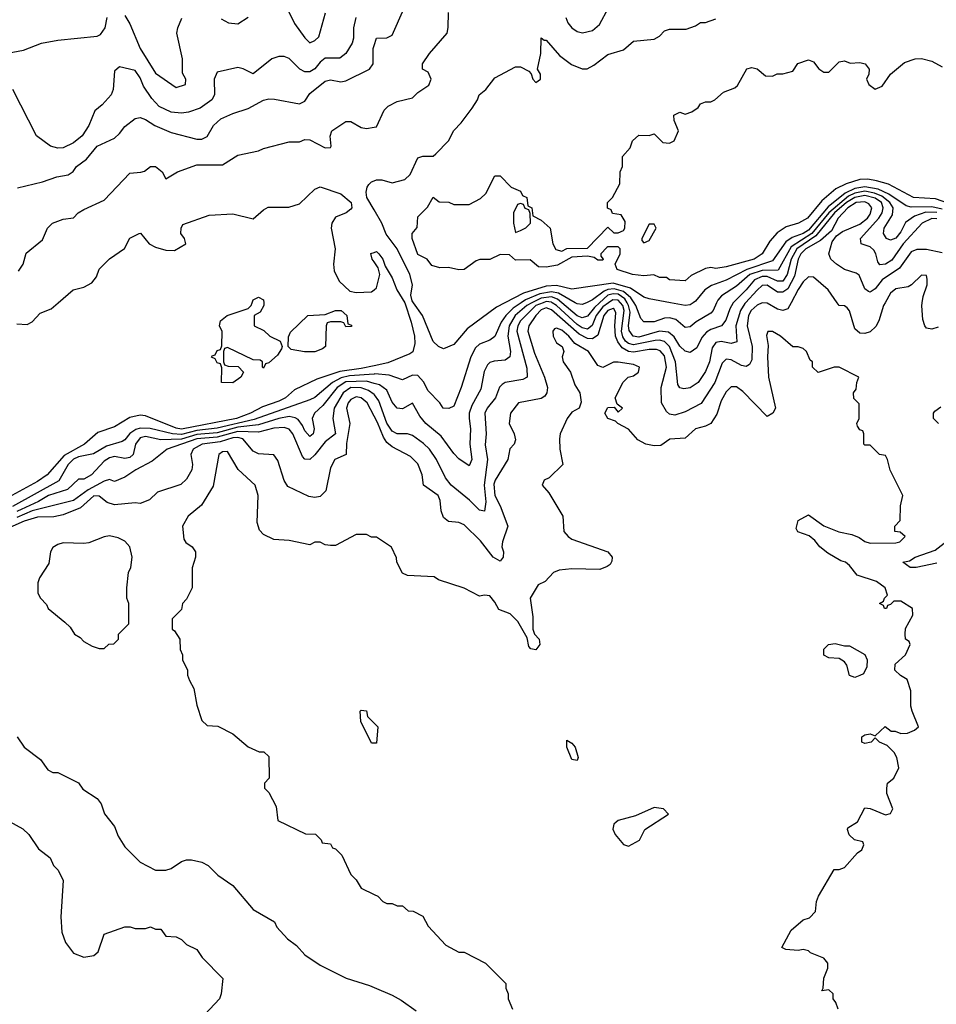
# Model space of a CAD drawing. Header units: inches. Extents: x 2348341 to 2479810, y 460419 to 613669.
# Tile 525 of 656: x 2418621 to 2422188, y 567269 to 571102. Entities that reach past the tile are written whole.
import ezdxf

# ---------------------------------------------------------------- set-up
doc = ezdxf.new("R2010")
doc.units = ezdxf.units.IN
doc.header["$MEASUREMENT"] = 0
for name, color, linetype in [('C4516', 7, 'Continuous'), ('C4517', 7, 'Continuous'), ('C4526', 7, 'Continuous'), ('C4527', 7, 'Continuous')]:
    doc.layers.add(name, color=color, linetype=linetype)

msp = doc.modelspace()

# ---------------------------------------------------------------- linework, layer by layer
at = {"layer": 'C4516', "color": 2}
for points, elevation in [([(2418610, 569918), (2418650, 569916), (2418670, 569926), (2418700.2, 569959.8), (2418743.1, 569976.9), (2418770.2, 570000)], 58), ([(2419570.7, 570000), (2419571.3, 569990), (2419556.9, 569963.1), (2419534, 569950), (2419534, 569910), (2419571.6, 569891.6), (2419594, 569870), (2419634, 569850), (2419642, 569830), (2419639.6, 569820.4), (2419623.6, 569796.4), (2419590, 569766), (2419578, 569762), (2419570, 569746), (2419566, 569750), (2419566, 569770), (2419556.4, 569776.4), (2419530, 569778), (2419430, 569826), (2419418, 569822), (2419414, 569810), (2419414, 569770), (2419418, 569758), (2419432.7, 569752.7), (2419471.6, 569751.6), (2419492, 569730), (2419482, 569710), (2419450, 569688.7), (2419406, 569690), (2419407.3, 569747.3), (2419402, 569762), (2419390, 569766), (2419382, 569782), (2419368, 569788), (2419370, 569794), (2419382, 569798), (2419390, 569814), (2419402, 569818), (2419407.3, 569832.7), (2419408.4, 569888.4), (2419398, 569910), (2419402, 569930), (2419428, 569950), (2419510, 569978), (2419522, 569990), (2419525.2, 570000)], 54), ([(2420000, 569754.8), (2419950, 569743.7), (2419867.1, 569732.9), (2419777.7, 569702.3), (2419690, 569660.7), (2419654.9, 569630), (2419630, 569617.3), (2419565.6, 569594.4), (2419519.5, 569570), (2419464.9, 569550), (2419250, 569508.7), (2419230, 569511.7), (2419110, 569559.7), (2419090, 569562.6), (2419050, 569553), (2418990, 569517.6), (2418925.1, 569494.9), (2418873.4, 569450), (2418794.1, 569405.9), (2418728.4, 569330), (2418690, 569303.9), (2418590, 569249.7)], 58), ([(2420000, 569722.7), (2419904.5, 569715.5), (2419871.8, 569708.2), (2419838, 569690), (2419770, 569631.1), (2419750, 569621.7), (2419533.9, 569546.1), (2419390, 569511.5), (2419310, 569503.4), (2419250, 569486.8), (2419215.1, 569490), (2419129.1, 569510.9), (2419090, 569511.9), (2419072.6, 569507.4), (2419050, 569491.3), (2419030, 569466), (2419020, 569460), (2418958.2, 569441.8), (2418907.6, 569412.4), (2418850, 569400.7), (2418830, 569390.7), (2418810.2, 569370), (2418773.1, 569306.9), (2418592.9, 569207.1)], 62), ([(2420000, 569686.2), (2419970, 569694.5), (2419890, 569692.5), (2419855.9, 569670), (2419800.2, 569599.8), (2419768, 569570), (2419759.1, 569550), (2419767.3, 569510), (2419762.8, 569490), (2419750, 569479.3), (2419730, 569501.2), (2419722, 569522), (2419705.1, 569545.1), (2419692.8, 569552.8), (2419670, 569557.1), (2419629.8, 569549.8), (2419550, 569525.4), (2419470, 569515.6), (2419390, 569494.2), (2419310, 569486.9), (2419250, 569468.9), (2419170, 569466), (2419110, 569479.4), (2419090, 569474.6), (2419071.4, 569450), (2419063, 569410), (2419050, 569398.4), (2419030, 569394), (2418990, 569402), (2418970, 569396.9), (2418950, 569382.9), (2418900.7, 569330), (2418870, 569313.2), (2418850, 569314), (2418807.1, 569272.9), (2418732.7, 569250), (2418693.7, 569226.3), (2418610, 569187.5)], 66), ([(2420000, 569643.1), (2419978.1, 569658.1), (2419950, 569669), (2419910, 569670.5), (2419880.2, 569650), (2419844.7, 569590), (2419838.9, 569550), (2419850, 569489.3), (2419810, 569458.7), (2419770, 569407.6), (2419750, 569389.6), (2419730, 569391.6), (2419721.4, 569401.4), (2419683.5, 569490), (2419670, 569507.6), (2419650, 569514.5), (2419610, 569512.3), (2419550, 569497), (2419470, 569499), (2419390, 569477.1), (2419310, 569469.9), (2419194.9, 569430), (2419136.9, 569383.1), (2419073, 569350), (2419030, 569321.3), (2418990, 569304), (2418970, 569311.8), (2418950, 569305.1), (2418887.8, 569272.2), (2418830, 569230.8), (2418670, 569189.9), (2418610, 569164)], 70), ([(2420000, 569558.8), (2419973, 569610), (2419950, 569629.6), (2419930, 569633.5), (2419910, 569623.6), (2419898.7, 569610), (2419892.2, 569590), (2419906, 569530), (2419892.2, 569452.2), (2419891.3, 569410), (2419846.8, 569390), (2419830, 569358), (2419812.2, 569267.8), (2419790, 569246.6), (2419770, 569242), (2419746.2, 569246.2), (2419664.5, 569284.5), (2419650, 569308), (2419626, 569386), (2419610, 569408.7), (2419550, 569412.7), (2419530, 569422.7), (2419489.5, 569470), (2419470, 569475.8), (2419450, 569474.3), (2419400.7, 569459.3), (2419330.8, 569450), (2419295.5, 569430), (2419287.3, 569410), (2419293, 569370), (2419290.6, 569350), (2419270, 569314), (2419247.5, 569292.5), (2419156.8, 569263.2), (2419126.4, 569233.6), (2419090, 569219), (2419070, 569220.9), (2418990, 569213), (2418962, 569222), (2418930, 569247.8), (2418910, 569248.2), (2418857.6, 569202.4), (2418790, 569174.5), (2418753.7, 569166.3), (2418690, 569165), (2418638.4, 569150), (2418550, 569110.9)], 74), ([(2420000, 569088), (2419990, 569088), (2419970, 569098), (2419930, 569098), (2419850, 569055.3), (2419830, 569055.3), (2419810, 569058), (2419790, 569068), (2419770, 569068), (2419750, 569058), (2419670, 569075.3), (2419610, 569078), (2419570, 569098), (2419554.6, 569114.6), (2419544.7, 569144.7), (2419549.2, 569250), (2419537.2, 569290), (2419471.3, 569351.3), (2419430, 569421.2), (2419410, 569419.3), (2419396, 569410), (2419373.8, 569286.2), (2419328.3, 569211.7), (2419276, 569170), (2419254.8, 569130), (2419259.8, 569079.8), (2419267.1, 569067.1), (2419292, 569050), (2419304.7, 569030), (2419304.7, 569010), (2419291.6, 568968.4), (2419292, 568890), (2419270, 568846), (2419254, 568830), (2419250, 568806), (2419214, 568770), (2419214, 568730), (2419223.6, 568723.6), (2419244.7, 568690), (2419246, 568650), (2419254, 568630), (2419254, 568610), (2419274, 568570), (2419274, 568550), (2419282, 568530), (2419298.8, 568498.8), (2419310, 568434), (2419330, 568374), (2419350, 568354), (2419391.6, 568351.6), (2419450, 568322), (2419510, 568272), (2419552.7, 568252.7), (2419571.6, 568251.6), (2419590, 568234), (2419592, 568150), (2419574, 568130), (2419574, 568110), (2419590, 568094), (2419619.6, 568039.6), (2419625.4, 567985.4), (2419732.7, 567932.7), (2419771.6, 567931.6), (2419794, 567910), (2419798, 567898), (2419830, 567894), (2419838, 567878), (2419850, 567874), (2419874, 567850), (2419910, 567774), (2419930, 567754), (2419950, 567722), (2420000, 567697)], 78), ([(2420000, 568286), (2419990, 568286), (2419948, 568370), (2419946, 568410), (2419950, 568414), (2419971.1, 568411.1), (2419974, 568390), (2420000, 568364)], 78), ([(2418611.3, 568310), (2418638, 568270), (2418702, 568222), (2418730, 568182), (2418750, 568172), (2418770, 568172), (2418850, 568131.3), (2418867.1, 568107.1), (2418922, 568070), (2418938, 568050), (2418951.1, 568011.1), (2418990, 567962), (2419004, 567924), (2419030, 567882), (2419090, 567822), (2419150, 567791.3), (2419190, 567791.3), (2419210, 567798), (2419250, 567824.7), (2419270, 567832), (2419290, 567832), (2419330, 567822), (2419354, 567810), (2419391.6, 567771.6), (2419450, 567731.3), (2419530, 567638), (2419612, 567590), (2419622, 567570), (2419663.5, 567523.5), (2419698, 567498), (2419730, 567462), (2419790, 567422), (2419890.9, 567370.9), (2419982, 567342), (2420000, 567334.4)], 74), ([(2418490, 568030.8), (2418632.8, 567952.8), (2418656, 567930), (2418694.8, 567874.8), (2418739.8, 567839.8), (2418752, 567810), (2418770.9, 567790.9), (2418790.7, 567750.7), (2418780.7, 567610), (2418784.9, 567550), (2418798.8, 567510), (2418830, 567468), (2418870, 567452.7), (2418910, 567458.8), (2418926.6, 567473.4), (2418950, 567542), (2419030, 567571), (2419051, 567571), (2419070, 567564.7), (2419110, 567564.7), (2419130, 567571.3), (2419150, 567562), (2419170, 567562), (2419190, 567534), (2419230, 567532), (2419250, 567522), (2419270, 567502), (2419310, 567482), (2419331.6, 567451.6), (2419412, 567370), (2419404.7, 567310), (2419398, 567290), (2419341, 567230)], 70)]:
    msp.add_lwpolyline(points, dxfattribs=dict(at, elevation=elevation))
for points, elevation in [([(2419890, 569906), (2419882, 569922), (2419870, 569926), (2419830, 569926), (2419818, 569922), (2419814, 569910), (2419811.3, 569830), (2419799.8, 569820.2), (2419770, 569809.2), (2419729.2, 569809.2), (2419678, 569818), (2419666, 569830), (2419667.3, 569867.3), (2419674.6, 569885.4), (2419742, 569950), (2419810, 569954.8), (2419850, 569970.6), (2419872, 569970), (2419894, 569950), (2419898, 569918), (2419912.7, 569912.7), (2419912.7, 569907.3)], 54), ([(2418970, 569092.7), (2418950, 569089.2), (2418890, 569066), (2418870, 569062.7), (2418790, 569065.2), (2418770, 569059), (2418750, 569048), (2418741, 569030), (2418734.4, 568985.6), (2418698, 568930), (2418691.3, 568910), (2418692, 568870), (2418702, 568850), (2418725.4, 568825.4), (2418732, 568810), (2418796.9, 568756.9), (2418816.9, 568736.9), (2418834, 568710), (2418856.9, 568696.9), (2418870, 568682), (2418903.6, 568663.6), (2418930, 568654), (2418950, 568654), (2418968.4, 568671.6), (2418987.3, 568672.7), (2419006, 568690), (2419006, 568710), (2419046, 568750), (2419046, 568830), (2419038, 568850), (2419038, 568890), (2419044, 568950), (2419054, 568970), (2419059, 569010), (2419049, 569050), (2419030, 569072.7), (2419004.5, 569084.5)], 78)]:
    msp.add_lwpolyline(points, close=True, dxfattribs=dict(at, elevation=elevation))
at = {"layer": 'C4517', "color": 2}
for points, elevation in [([(2419030, 571118), (2419050, 571086), (2419090, 570990.5), (2419150, 570894), (2419230, 570838), (2419266, 570850), (2419268, 570870), (2419254, 570894), (2419254.5, 570950), (2419232.7, 571050), (2419236, 571070), (2419252.5, 571107.5)], 74), ([(2419663.1, 571143.1), (2419690, 571087.3), (2419730, 571030.8), (2419750, 571011.3), (2419770, 571021), (2419784.7, 571035.3), (2419811.5, 571128.5)], 74), ([(2418510, 570959.5), (2418636, 570984), (2418706, 571010), (2418770, 571022.8), (2418922.5, 571037.5), (2418935.3, 571044.7), (2418953.2, 571070), (2418962, 571110)], 74), ([(2419929, 571110), (2419919.3, 571070), (2419919.6, 571030), (2419915.1, 571010), (2419890, 570970.6), (2419867.3, 570952.7), (2419810, 570952.2), (2419790, 570937.1), (2419770, 570910.4), (2419750, 570898.7), (2419730, 570899.5), (2419710.7, 570910), (2419670, 570950.8), (2419650, 570958.8), (2419630, 570958.8), (2419602, 570950), (2419530, 570891.3), (2419490, 570911.3), (2419470, 570916), (2419390, 570898), (2419377.2, 570870), (2419379.3, 570810), (2419369.3, 570790), (2419322.8, 570757.2), (2419278.2, 570741.8), (2419250, 570738.3), (2419210, 570742.6), (2419164, 570764), (2419135.1, 570795.1), (2419103, 570843), (2419090, 570876), (2419070, 570904), (2419010, 570918.8), (2418990, 570902), (2418984.5, 570830), (2418977.2, 570810), (2418942, 570770), (2418912.9, 570747.1), (2418889.6, 570690), (2418864.2, 570650), (2418830, 570622.6), (2418790, 570603.7), (2418770, 570601.3), (2418741, 570610), (2418686.8, 570650), (2418594, 570830)], 70), ([(2419405.5, 571105.5), (2419434, 571090), (2419470, 571086), (2419510, 571112)], 74), ([(2418612.9, 570447.1), (2418710, 570471), (2418766, 570490), (2418810, 570498), (2418829.1, 570510.9), (2418842, 570530), (2418881.2, 570558.8), (2418922, 570610), (2418990, 570641), (2419010, 570658.8), (2419030, 570686), (2419070, 570718), (2419090, 570720.7), (2419110, 570713), (2419146.8, 570690), (2419210, 570663), (2419310, 570636.3), (2419330, 570637.3), (2419350, 570646.8), (2419374.5, 570690), (2419404.2, 570715.8), (2419450, 570737.3), (2419510, 570756.3), (2419570, 570788.2), (2419590, 570794), (2419612.5, 570792.5), (2419710, 570774.8), (2419730, 570784.7), (2419750, 570814.8), (2419810, 570863), (2419830, 570868), (2419870, 570860.3), (2419890, 570863.7), (2419982.7, 570910), (2419996, 570930), (2419996, 570990), (2420000, 571002)], 66), ([(2418616.6, 570123.4), (2418635.1, 570150), (2418646.2, 570193.8), (2418710, 570244.7), (2418729, 570290), (2418749, 570310), (2418790, 570326), (2418830, 570331.3), (2418848.7, 570350), (2418870, 570362.8), (2418950, 570399.1), (2419050, 570504.9), (2419092, 570508), (2419107, 570513), (2419130, 570530.6), (2419150, 570530.6), (2419176, 570510), (2419190, 570482), (2419235.3, 570510), (2419310, 570537.3), (2419410, 570537.3), (2419470, 570574.8), (2419550, 570591), (2419570, 570601), (2419670, 570626), (2419710, 570626.8), (2419730, 570636), (2419750, 570634.8), (2419810, 570602.8), (2419830, 570604.7), (2419833.2, 570610), (2419829.1, 570649.1), (2419835.3, 570670), (2419890, 570706), (2419910, 570706), (2419950, 570682.8), (2419970, 570678.8), (2420000, 570683.2)], 62), ([(2420000, 570361.7), (2419972.3, 570410), (2419969.5, 570430), (2419973.2, 570450), (2419980.1, 570459.9), (2419990, 570471.3), (2420000, 570474.7)], 58), ([(2418770.2, 570000), (2418828.7, 570050), (2418870, 570060.7), (2418902, 570078), (2418919.3, 570100.7), (2418930, 570131.3), (2418970, 570171), (2419029.1, 570210.9), (2419050, 570251.3), (2419086, 570270), (2419090.9, 570270.9), (2419124.7, 570230), (2419150, 570216), (2419190, 570204.7), (2419223.6, 570203.6), (2419268, 570230), (2419262, 570250), (2419248, 570270), (2419248.7, 570290), (2419255.3, 570304.7), (2419358.6, 570341.4), (2419450, 570346.8), (2419530, 570327.3), (2419570, 570362), (2419588.4, 570371.6), (2419668.4, 570371.6), (2419710, 570384.7), (2419770, 570442), (2419790, 570451.3), (2419870, 570424), (2419910.6, 570390), (2419913.4, 570370), (2419910, 570364), (2419891.3, 570350), (2419850, 570333.2), (2419835.5, 570310), (2419832.4, 570290), (2419848.8, 570210), (2419841.6, 570150), (2419844.2, 570124.2), (2419863.8, 570083.8), (2419905.3, 570045.3), (2419930, 570040.5), (2419990, 570042.4), (2420000, 570050.6)], 58), ([(2420000, 570158.9), (2419992.3, 570170), (2419987.7, 570192.3), (2420000, 570196.1)], 58), ([(2419525.2, 570000), (2419528.9, 570011.1), (2419550, 570022), (2419570, 570012), (2419570.7, 570000)], 54)]:
    msp.add_lwpolyline(points, dxfattribs=dict(at, elevation=elevation))
at = {"layer": 'C4526', "color": 2}
for points, elevation in [([(2420658.1, 570000), (2420630, 569989.1), (2420569.3, 569930), (2420558.8, 569910), (2420555.2, 569890), (2420594.2, 569745.8), (2420595.5, 569710), (2420578.7, 569701.3), (2420510.4, 569689.6), (2420498, 569682), (2420488.5, 569671.5), (2420472, 569630), (2420440.4, 569590), (2420430.4, 569570), (2420435.8, 569490), (2420432.8, 569447.2), (2420441.3, 569390), (2420428.8, 569290), (2420434.4, 569225.6), (2420430, 569189), (2420410, 569193.2), (2420371.3, 569231.3), (2420299.5, 569290), (2420278.3, 569318.3), (2420242.9, 569390), (2420215.6, 569430), (2420192.9, 569452.9), (2420150, 569483.6), (2420130, 569489.6), (2420090, 569489.7), (2420070, 569500.5), (2420050, 569532), (2420018.3, 569618.3), (2420001.9, 569641.9), (2420000, 569643.1)], 70), ([(2420119.1, 570000), (2420119.4, 569999.4), (2420144.8, 569924.8), (2420157, 569870), (2420158.3, 569841.7), (2420150.3, 569809.7), (2420139, 569801), (2420053.3, 569766.7), (2420000, 569754.8)], 58), ([(2420614, 570000), (2420594, 569990), (2420549.6, 569950.4), (2420525.2, 569910), (2420520.2, 569870), (2420530.2, 569810), (2420527.7, 569790), (2420510, 569776.2), (2420467.2, 569772.8), (2420450, 569767), (2420441.5, 569758.5), (2420427.8, 569732.2), (2420415.8, 569664.2), (2420379.9, 569600.1), (2420370.3, 569570), (2420370.3, 569550), (2420375.2, 569510), (2420373.1, 569450), (2420380.5, 569390), (2420370, 569365.2), (2420330, 569393.2), (2420310, 569413.2), (2420260.4, 569480.4), (2420202, 569530), (2420178.6, 569558.6), (2420150, 569608.7), (2420110, 569586.6), (2420090, 569589.3), (2420070, 569613.2), (2420050, 569659.5), (2420020.5, 569680.5), (2420000, 569686.2)], 66), ([(2421622.3, 570000), (2421610, 569977), (2421590, 569969.6), (2421570, 569975.1), (2421530, 569998.4), (2421510, 569999.6), (2421490, 569991.1), (2421466.9, 569970), (2421456.9, 569950), (2421451.3, 569910), (2421471.5, 569830), (2421470, 569778), (2421460.3, 569759.7), (2421447.9, 569752.1), (2421430, 569756.3), (2421390, 569778), (2421370, 569780.7), (2421354.6, 569765.4), (2421326.5, 569690), (2421272.5, 569607.5), (2421210, 569575.6), (2421170, 569562), (2421150, 569566.6), (2421137.4, 569577.4), (2421118.7, 569610), (2421116.9, 569670), (2421138.2, 569750), (2421130, 569793.3), (2421113.3, 569813.3), (2421098.3, 569818.3), (2421070, 569818.2), (2421010, 569808.1), (2420989.9, 569809.9), (2420964.8, 569824.8), (2420948.1, 569848.1), (2420939.5, 569870), (2420936.3, 569910), (2420940.5, 569960.5), (2420934.6, 569974.6), (2420930, 569977.3), (2420910, 569969.7), (2420894.3, 569950), (2420870, 569874), (2420850, 569859.3), (2420830, 569860.7), (2420798.4, 569878.4), (2420690, 569973.2), (2420670, 569979.8), (2420650, 569973), (2420629.2, 569950), (2420602.7, 569910), (2420598.3, 569890), (2420623.7, 569803.7), (2420663.1, 569710), (2420674.4, 569670), (2420672.7, 569650), (2420663.8, 569636.2), (2420650, 569627), (2420562, 569610), (2420531, 569570), (2420526, 569530), (2420544.7, 569490), (2420550, 569466), (2420544.7, 569450), (2420528.2, 569431.8), (2420520.5, 569390), (2420471.5, 569310), (2420466.4, 569293.6), (2420469.5, 569249.5), (2420490.4, 569210), (2420520.7, 569130), (2420499.1, 569070), (2420497.3, 569050), (2420504, 569030), (2420502.8, 569010), (2420490, 568994), (2420464, 569010), (2420413.7, 569073.7), (2420350, 569136), (2420330, 569145.2), (2420290, 569149.3), (2420270, 569164), (2420261.6, 569190), (2420257.6, 569230), (2420249.7, 569249.7), (2420192.7, 569290), (2420187, 569330), (2420170, 569372.7), (2420142, 569402), (2420070, 569438.9), (2420050, 569456.3), (2420036.5, 569476.5), (2420013.4, 569533.4), (2420000, 569558.8)], 74), ([(2420572.4, 570000), (2420541.4, 569978.6), (2420513.2, 569950), (2420495.1, 569924.9), (2420470, 569869.3), (2420450, 569855.1), (2420410, 569839.5), (2420394.9, 569825.1), (2420376.4, 569790), (2420339.3, 569670), (2420310, 569598), (2420291.1, 569588.9), (2420268.7, 569590), (2420255.3, 569610), (2420210, 569657), (2420192.9, 569692.9), (2420170, 569716.9), (2420150, 569718.7), (2420110, 569699.5), (2420058.2, 569718.2), (2420002.9, 569722.9), (2420000, 569722.7)], 62), ([(2420509.3, 570000), (2420476.9, 569983.1), (2420362, 569898), (2420310, 569838), (2420270, 569820.9), (2420250, 569829.3), (2420229.8, 569849.8), (2420188.3, 569950), (2420153.6, 570000)], 58), ([(2420911.9, 570000), (2420890, 569984.5), (2420863.5, 569950), (2420848.6, 569911.4), (2420830, 569896.8), (2420810, 569902.3), (2420790, 569915.4), (2420710, 569989.1), (2420693.1, 570000)], 70), ([(2420877.6, 570000), (2420857.8, 569982.2), (2420830, 569948.4), (2420810, 569941.4), (2420790, 569949.8), (2420730.2, 570000)], 66), ([(2420825.9, 570000), (2420810, 569992.8), (2420790, 569995.8), (2420782.7, 570000)], 62), ([(2421445.3, 570000), (2421442.8, 569997.2), (2421425.2, 569970), (2421408, 569910), (2421411.7, 569848.3), (2421390, 569841.6), (2421350, 569849.7), (2421330, 569845.1), (2421315.2, 569824.8), (2421304.6, 569770), (2421290, 569732.3), (2421260.5, 569690), (2421230, 569669.6), (2421205.1, 569665.1), (2421190, 569669.3), (2421182.5, 569682.5), (2421172.9, 569770), (2421149.9, 569829.9), (2421130, 569848.7), (2421110, 569854.8), (2421093.3, 569853.3), (2421010, 569836.8), (2420990, 569841), (2420978.8, 569850), (2420967.6, 569867.6), (2420962.6, 569890), (2420972.7, 569970), (2420967.6, 569990), (2420959, 570000)], 70), ([(2421397.4, 570000), (2421384, 569976), (2421368.2, 569931.8), (2421352.4, 569910), (2421310, 569896.4), (2421293.9, 569886.1), (2421275.6, 569864.4), (2421255.2, 569824.8), (2421230, 569807), (2421210, 569811.6), (2421190, 569831.8), (2421167.7, 569867.7), (2421146, 569886), (2421110, 569889), (2421030, 569866.8), (2421008, 569870), (2420991.9, 569891.9), (2420989.9, 569910), (2420996.5, 569963.5), (2420989.9, 569990), (2420984.3, 570000)], 66), ([(2421332.7, 570000), (2421319.3, 569970), (2421310, 569959.5), (2421253.6, 569926.4), (2421230, 569906.6), (2421210, 569903.7), (2421174.4, 569934.4), (2421150, 569941.7), (2421130, 569939.7), (2421090, 569926), (2421050, 569925.6), (2421038.5, 569938.5), (2421018.4, 569990), (2421012, 570000)], 62), ([(2421241.1, 570000), (2421230, 569991.8), (2421210, 569989.6), (2421152.9, 570000)], 58), ([(2421988.2, 570000), (2421982.4, 569990), (2421964.4, 569930), (2421952, 569908), (2421930, 569887), (2421910, 569880.7), (2421890, 569882), (2421870, 569899), (2421849.3, 569969.3), (2421840.2, 569980.2), (2421830, 569988.7), (2421809.3, 569989.3), (2421801.8, 570000)], 74), ([(2422194.6, 569905.4), (2422170, 569897), (2422150, 569901.2), (2422142.7, 569910), (2422134.9, 569934.9), (2422131.4, 569988.6), (2422132.8, 570000)], 74), ([(2421806, 567250), (2421796.4, 567276.4), (2421786, 567290), (2421786, 567310), (2421770, 567326), (2421742, 567322), (2421748, 567332), (2421749.5, 567370.5), (2421766, 567410), (2421766, 567430), (2421749.5, 567449.5), (2421698, 567470), (2421690, 567478), (2421670, 567482), (2421650, 567479), (2421602, 567482), (2421586, 567490), (2421622.7, 567557.3), (2421670, 567598), (2421693.6, 567606.4), (2421718, 567630), (2421722, 567670), (2421729, 567690), (2421790, 567794), (2421810, 567794), (2421830, 567802), (2421881.2, 567858.8), (2421898, 567870), (2421906, 567890), (2421902, 567902), (2421868.9, 567908.9), (2421849.1, 567929.1), (2421842, 567950), (2421844, 567956), (2421880.4, 567979.6), (2421910, 568034), (2421930, 568032), (2421990, 568006.8), (2422010, 568012), (2422019, 568030), (2421995.3, 568090), (2421995.3, 568110), (2421998, 568130), (2422022, 568150), (2422042, 568190), (2422034, 568230), (2422024, 568250), (2421996.5, 568276.5), (2421966, 568290), (2421950, 568306), (2421934, 568290), (2421910, 568284), (2421898, 568290), (2421898, 568310), (2421910, 568318), (2421930, 568322), (2421950, 568314), (2421988.9, 568351.1), (2422012, 568332), (2422028, 568332), (2422050, 568322.8), (2422075.5, 568324.5), (2422103.1, 568336.9), (2422118, 568350), (2422093.2, 568410), (2422088.7, 568430), (2422088, 568490), (2422074, 568534), (2422048.7, 568548.7), (2422026, 568570), (2422027.3, 568592.7), (2422068, 568630), (2422086, 568670), (2422082, 568682), (2422068, 568690), (2422066, 568710), (2422068.4, 568731.6), (2422096.4, 568783.6), (2422095.3, 568810), (2422050, 568838), (2422022, 568838), (2422010, 568826), (2421998, 568822), (2421994, 568810), (2421986, 568810), (2421982, 568822), (2421966, 568830), (2421982, 568838), (2421986, 568850), (2421998, 568862), (2421988.7, 568890), (2421955.2, 568915.2), (2421879.5, 568939.5), (2421850, 568977.2), (2421834, 568990), (2421815.9, 568995.9), (2421765.4, 569025.4), (2421734, 569050), (2421714.5, 569074.5), (2421692.7, 569092.7), (2421648.4, 569108.4), (2421642, 569122), (2421650, 569152), (2421690, 569174), (2421750, 569131.3), (2421808.1, 569108.1), (2421858.4, 569098.4), (2421886.9, 569086.9), (2421910, 569070.8), (2421930, 569064.9), (2422030, 569066), (2422046, 569070), (2422066, 569090), (2422047.3, 569107.3), (2422026, 569110), (2422026, 569130), (2422047.3, 569152.7), (2422048, 569210), (2422058, 569250), (2422008.4, 569348.4), (2421998, 569390), (2421990, 569406), (2421966, 569410), (2421930, 569446), (2421910, 569446), (2421906, 569450), (2421906, 569490), (2421902, 569502), (2421890, 569506), (2421880.4, 569520.4), (2421878, 569530), (2421888, 569550), (2421887.3, 569607.3), (2421867.3, 569627.3), (2421866, 569650), (2421876.4, 569663.6), (2421878, 569690), (2421886, 569710), (2421810, 569749), (2421790, 569749), (2421728.4, 569728.4), (2421706, 569750), (2421706, 569770), (2421696.4, 569776.4), (2421682, 569810), (2421670, 569822), (2421650, 569828.7), (2421630, 569829), (2421582, 569870), (2421550, 569888.7), (2421532, 569888), (2421527.3, 569872.7), (2421534, 569834), (2421530.8, 569790), (2421534.8, 569710), (2421562, 569590), (2421552, 569570), (2421530, 569558), (2421435.3, 569655.3), (2421410, 569672.7), (2421390, 569672.7), (2421370, 569653.2), (2421350, 569619), (2421333.8, 569566.2), (2421310.4, 569529.6), (2421290, 569519.3), (2421250, 569509), (2421210, 569473.2), (2421150.6, 569469.4), (2421115.5, 569444.5), (2421090, 569442.7), (2421058, 569450), (2421026.8, 569466.8), (2420990, 569508.7), (2420948, 569530), (2420939, 569539), (2420909.1, 569549.1), (2420898, 569570), (2420910, 569592), (2420934, 569594), (2420950, 569574), (2420966, 569590), (2420946, 569606), (2420938, 569630), (2420969.1, 569690.9), (2420988, 569710), (2421010, 569716), (2421028.7, 569730), (2421033.2, 569750), (2421010, 569759.5), (2420950, 569769), (2420931.3, 569768.7), (2420890, 569748.7), (2420870, 569755.3), (2420834, 569810), (2420781, 569841), (2420757.6, 569870), (2420730, 569893), (2420710, 569901.2), (2420701.4, 569898.6), (2420696, 569890), (2420697.3, 569870), (2420710, 569844.7), (2420732, 569830), (2420738, 569810), (2420731.3, 569790), (2420736, 569770), (2420764, 569730), (2420781.1, 569681.1), (2420801, 569650), (2420806.4, 569613.6), (2420798, 569590), (2420770, 569574), (2420751, 569550), (2420724.7, 569490), (2420721, 569470), (2420722.8, 569430), (2420734, 569370), (2420681, 569319), (2420662, 569310), (2420654, 569290), (2420679.8, 569259.8), (2420734.8, 569170), (2420738.8, 569110), (2420754.8, 569090), (2420770, 569080.5), (2420910, 569030.8), (2420926, 569010), (2420925.4, 568994.6), (2420918.8, 568981.2), (2420907.1, 568972.9), (2420878, 568962), (2420770, 568964.2), (2420720.4, 568959.6), (2420698, 568950), (2420665.4, 568914.6), (2420638, 568902), (2420607.3, 568850), (2420617.5, 568777.5), (2420617.3, 568730), (2420624.7, 568710), (2420642, 568690), (2420644.9, 568670), (2420630, 568649.5), (2420610, 568653.2), (2420602.7, 568662.7), (2420596, 568696), (2420559.1, 568759.1), (2420530, 568789), (2420485.6, 568805.6), (2420470, 568835.3), (2420450, 568859), (2420430, 568862), (2420410, 568858), (2420350, 568888.7), (2420250, 568922), (2420233.2, 568933.2), (2420130, 568938), (2420110, 568948), (2420088, 568990), (2420087.3, 569007.3), (2420068.4, 569048.4), (2420010, 569088), (2420000, 569088)], 78), ([(2422196, 569530), (2422177.2, 569550), (2422177.2, 569570), (2422182.5, 569577.5), (2422205.6, 569594.4)], 74), ([(2422190, 568986.6), (2422109.7, 568969.7), (2422086, 568970), (2422058, 568990), (2422083.9, 568996.1), (2422105.2, 569010), (2422182.8, 569037.2), (2422230, 569074)], 74), ([(2420000, 568364), (2420014, 568350), (2420010, 568286), (2420000, 568286)], 78), ([(2420000, 567697), (2420014, 567690), (2420034, 567670), (2420050, 567662), (2420070, 567662), (2420090, 567652), (2420110, 567652), (2420132.7, 567632.7), (2420151.6, 567631.6), (2420190, 567612), (2420210, 567574), (2420279.6, 567499.6), (2420330, 567472), (2420350, 567472), (2420434, 567430), (2420512, 567350), (2420512.7, 567332.7), (2420522, 567310), (2420522, 567290), (2420538, 567250)], 78), ([(2420000, 567334.4), (2420070, 567304.7), (2420105.4, 567285.4), (2420163.5, 567243.5)], 74)]:
    msp.add_lwpolyline(points, dxfattribs=dict(at, elevation=elevation))
for points, elevation in [([(2421830, 568664.7), (2421850, 568664.7), (2421910, 568631), (2421918.8, 568610), (2421916.9, 568583.1), (2421904.7, 568555.3), (2421890, 568548.7), (2421870, 568542), (2421850, 568549), (2421839, 568590), (2421830, 568602), (2421810, 568615.3), (2421770, 568618), (2421750, 568628), (2421750, 568652), (2421768, 568670), (2421794.4, 568674.4)], 78), ([(2420790, 568218), (2420770, 568222), (2420749.7, 568269.7), (2420750, 568298), (2420770, 568286), (2420782.8, 568270), (2420794, 568230)], 78), ([(2421090, 568036), (2421016.7, 568003.3), (2420950, 567984.2), (2420941.8, 567978.2), (2420932.7, 567970), (2420929.1, 567950.9), (2420937.6, 567930), (2420970, 567890.8), (2420990, 567884.7), (2421032.1, 567907.9), (2421054, 567950), (2421146, 568010), (2421126, 568030)], 82)]:
    msp.add_lwpolyline(points, close=True, dxfattribs=dict(at, elevation=elevation))
at = {"layer": 'C4527', "color": 2}
for points, elevation in [([(2420000, 571002), (2420009.5, 571030.5), (2420050, 571031.3), (2420070, 571042), (2420115.5, 571144.5), (2420162.7, 571210), (2420172.3, 571230), (2420175.1, 571250), (2420159.3, 571370), (2420159.3, 571490), (2420151.9, 571531.9), (2420154.3, 571570), (2420152.3, 571592.3), (2420136.1, 571636.1), (2420068, 571730), (2420039.6, 571870), (2420017, 571930), (2420000, 571952.7)], 66), ([(2420000, 570683.2), (2420010, 570684.7), (2420039, 570750), (2420054.8, 570765.2), (2420090, 570784), (2420150, 570798), (2420170, 570818), (2420212.5, 570847.5), (2420222, 570870), (2420210, 570898), (2420188, 570910), (2420188, 570930), (2420215.3, 570970), (2420284, 571050), (2420288.9, 571071.1), (2420289, 571130)], 62), ([(2420746, 571110), (2420753.4, 571090), (2420770, 571070.7), (2420790, 571056.3), (2420810.6, 571050.6), (2420850, 571060.5), (2420876.6, 571083.4), (2420911.7, 571148.3)], 62), ([(2420000, 570474.7), (2420010, 570478), (2420030, 570478), (2420070, 570466.8), (2420120.2, 570479.8), (2420140.2, 570499.8), (2420170, 570564.7), (2420190, 570571), (2420230, 570571.3), (2420240.2, 570579.8), (2420289.5, 570630.5), (2420309.7, 570670.3), (2420338.9, 570701.1), (2420382, 570758), (2420402, 570790), (2420409, 570810), (2420435.3, 570830), (2420470, 570876), (2420550, 570918.8), (2420570, 570918.8), (2420602, 570902), (2420611.6, 570891.6), (2420618, 570870), (2420630, 570858), (2420648, 570870), (2420648, 570890), (2420635.3, 570910), (2420649.2, 570970), (2420650, 571032), (2420662, 571022), (2420670, 571022), (2420722, 570962), (2420767.7, 570927.7), (2420810, 570911), (2420828.9, 570911.1), (2420855.5, 570924.5), (2420910, 570966.8), (2420970, 570984.7), (2421010, 571018), (2421090, 571026), (2421110, 571038), (2421130, 571058), (2421150, 571064.7), (2421214.6, 571065.4), (2421250, 571078), (2421270, 571091), (2421290, 571091.3), (2421330, 571104.7)], 58), ([(2422258.8, 570378.8), (2422184.1, 570404.1), (2422099, 570410), (2422001.5, 570461.5), (2421954.9, 570474.9), (2421921.3, 570481.3), (2421890, 570480.5), (2421836.7, 570463.3), (2421796.2, 570443.8), (2421742.8, 570397.2), (2421686.8, 570330), (2421651.3, 570310), (2421603.8, 570296.2), (2421567.8, 570272.2), (2421540.2, 570239.8), (2421510.4, 570190), (2421479.1, 570170), (2421370, 570139.5), (2421330, 570133.2), (2421310, 570137.2), (2421290, 570134), (2421234, 570106), (2421210, 570085.2), (2421150, 570089.2), (2421138, 570098), (2421110, 570098), (2421088.4, 570108.4), (2421050, 570105.2), (2421006, 570110), (2420946, 570130), (2420938, 570150), (2420958, 570190), (2420958, 570210), (2420950, 570218), (2420910, 570218), (2420905.4, 570214.6), (2420882, 570190), (2420882, 570182), (2420892, 570170), (2420890, 570166), (2420870, 570166), (2420856.4, 570176.4), (2420830, 570182), (2420770, 570178), (2420713.4, 570146.6), (2420670, 570139.3), (2420640.2, 570140.2), (2420607.3, 570167.3), (2420550, 570166), (2420527.3, 570187.3), (2420490, 570188), (2420451, 570169), (2420411.1, 570168.9), (2420396.9, 570163.1), (2420350, 570129), (2420330, 570128.7), (2420290, 570138), (2420256.4, 570136.4), (2420224.7, 570144.7), (2420206, 570170), (2420170, 570188), (2420148.7, 570250), (2420148, 570270), (2420167.3, 570292.7), (2420170, 570334), (2420208.4, 570371.6), (2420230, 570411.3), (2420252.7, 570392.7), (2420291.1, 570391.1), (2420310, 570382), (2420370, 570382), (2420413.6, 570406.4), (2420434.6, 570425.4), (2420470, 570494), (2420490, 570494), (2420534, 570450), (2420570, 570434), (2420578, 570418), (2420594, 570410), (2420598, 570378), (2420614, 570370), (2420618, 570338), (2420650, 570322), (2420684.7, 570290), (2420696, 570230), (2420707.5, 570207.5), (2420730, 570201), (2420750, 570210.8), (2420830, 570212), (2420910, 570294), (2420932.7, 570272.7), (2420950, 570272), (2420970, 570282), (2420975.3, 570290), (2420976.4, 570316.4), (2420962, 570342), (2420927.3, 570347.3), (2420922, 570362), (2420908.4, 570368.4), (2420908, 570390), (2420928, 570410), (2420956.4, 570463.6), (2420958, 570510), (2420966, 570530), (2420966, 570570), (2420996.4, 570603.6), (2421006, 570630), (2421030, 570652), (2421070, 570651.3), (2421090, 570658), (2421123.6, 570623.6), (2421150, 570621), (2421168, 570630), (2421184, 570670), (2421168, 570710), (2421166, 570730), (2421190, 570742), (2421210, 570734), (2421236.4, 570743.6), (2421260.4, 570759.6), (2421270, 570774), (2421290, 570782), (2421310, 570782), (2421326, 570790), (2421360.2, 570819.8), (2421403.1, 570836.9), (2421413.6, 570846.4), (2421450, 570911), (2421470, 570916), (2421490, 570911), (2421523.6, 570883.6), (2421550, 570882), (2421568.9, 570891.1), (2421590, 570891.3), (2421630, 570902), (2421649.1, 570930.9), (2421690, 570946), (2421710, 570938), (2421730.9, 570910.9), (2421750, 570898), (2421770, 570898), (2421810, 570938), (2421830, 570942), (2421852.7, 570932.7), (2421890, 570936), (2421910.5, 570930.5), (2421926, 570910), (2421924.7, 570890), (2421916, 570870), (2421924.7, 570850), (2421950, 570831), (2421976.5, 570843.5), (2422009.5, 570890.5), (2422064.1, 570935.9), (2422106, 570950), (2422130, 570950.8), (2422170, 570941), (2422210, 570918)], 54), ([(2422210, 570364.9), (2422170, 570374.1), (2422090, 570371.7), (2422070, 570377.2), (2422003, 570423), (2421961.8, 570441.8), (2421910, 570451.1), (2421870, 570444.9), (2421833.3, 570426.7), (2421766.6, 570373.4), (2421690, 570282.5), (2421670, 570269.9), (2421626.3, 570253.7), (2421602.2, 570237.8), (2421550, 570162.7), (2421450.1, 570129.9), (2421370, 570088.7), (2421312.9, 570067.1), (2421286.4, 570050), (2421250, 570006.6), (2421241.1, 570000)], 58), ([(2422190, 570351.3), (2422147.4, 570352.6), (2422102.8, 570337.2), (2422068, 570312), (2422050, 570276.2), (2422030, 570251.6), (2422010, 570243.6), (2421994, 570250), (2421982.4, 570270), (2421985.1, 570290), (2422017.8, 570342.2), (2422019.8, 570370), (2422007.3, 570390), (2421975.7, 570415.7), (2421947.1, 570427.1), (2421910, 570434.1), (2421870, 570427), (2421845.5, 570414.5), (2421769.4, 570350.6), (2421703.7, 570270), (2421622.6, 570217.4), (2421572.9, 570127.1), (2421510, 570126.1), (2421462, 570110), (2421410, 570064.4), (2421352.4, 570027.6), (2421337.1, 570010), (2421332.7, 570000)], 62), ([(2422190, 570326.9), (2422170, 570328.2), (2422133, 570310), (2422059.1, 570230), (2422014.4, 570165.6), (2421990, 570149.8), (2421968.3, 570148.3), (2421959.6, 570159.6), (2421952.8, 570190), (2421944.4, 570204.4), (2421930, 570218.4), (2421895.3, 570230), (2421892.7, 570250), (2421964.5, 570330), (2421976.5, 570350), (2421981.2, 570370), (2421974, 570390), (2421950, 570406.9), (2421910, 570417.1), (2421870, 570410.3), (2421838.3, 570390), (2421792.1, 570350), (2421719.2, 570260.8), (2421645.1, 570210), (2421622.4, 570170), (2421607.5, 570110), (2421590, 570084.5), (2421570, 570084.1), (2421530, 570102), (2421510, 570102.7), (2421480.2, 570090), (2421447.9, 570050), (2421398.3, 570001.7), (2421397.4, 570000)], 66), ([(2422210, 570194), (2422150, 570208), (2422112, 570208), (2422090, 570198.4), (2422045, 570135), (2421977.6, 570090), (2421950, 570054.5), (2421930, 570040.9), (2421923.9, 570043.9), (2421910, 570054), (2421887.3, 570107.3), (2421875.3, 570115.3), (2421830, 570129.3), (2421799, 570150), (2421777.2, 570170), (2421769.5, 570190), (2421783, 570237), (2421799.6, 570260.4), (2421823.1, 570276.9), (2421890, 570306.7), (2421919.7, 570330), (2421930, 570344.4), (2421936.4, 570370), (2421925.3, 570385.3), (2421910, 570392.8), (2421875.5, 570390), (2421843.2, 570370), (2421805.4, 570330), (2421779.7, 570280.3), (2421736.9, 570243.1), (2421680.2, 570210), (2421660.2, 570190), (2421650.2, 570170), (2421636.3, 570103.7), (2421610, 570054.8), (2421590, 570041), (2421570, 570041.7), (2421530, 570068.4), (2421510, 570066.9), (2421490, 570049.7), (2421445.3, 570000)], 70), ([(2420153.6, 570000), (2420148, 570008), (2420143.1, 570030), (2420149.7, 570070), (2420139.1, 570110), (2420089.7, 570210), (2420046.7, 570266.7), (2420030, 570309.4), (2420000, 570361.7)], 58), ([(2420000, 570196.1), (2420010, 570199.1), (2420019.1, 570190), (2420034, 570170), (2420042.8, 570142.8), (2420070, 570097.3), (2420088.9, 570050), (2420119.1, 570000)], 58), ([(2420000, 570050.6), (2420010, 570058.8), (2420022.4, 570110), (2420015.9, 570135.9), (2420000, 570158.9)], 58), ([(2421801.8, 570000), (2421766.6, 570050), (2421710, 570099.3), (2421690, 570100.9), (2421670, 570082), (2421650, 570051.8), (2421622.3, 570000)], 74), ([(2422132.8, 570000), (2422135.9, 570024.1), (2422152, 570070), (2422152.5, 570092.5), (2422150, 570106), (2422130, 570108), (2422090.7, 570069.3), (2422077.5, 570062.5), (2422030, 570054), (2422010, 570038), (2421988.2, 570000)], 74), ([(2421152.9, 570000), (2421070, 570015.1), (2421050, 570022.4), (2420997.4, 570057.4), (2420930, 570076.7), (2420770, 570053.5), (2420710, 570066.9), (2420670, 570064.9), (2420582, 570038), (2420509.3, 570000)], 58), ([(2420782.7, 570000), (2420717.3, 570037.3), (2420690, 570043.1), (2420645.5, 570034.5), (2420588.8, 570011.2), (2420572.4, 570000)], 62), ([(2421012, 570000), (2420999.5, 570019.5), (2420970, 570043.9), (2420934.6, 570054.6), (2420910, 570052.2), (2420894.8, 570045.2), (2420850, 570011), (2420825.9, 570000)], 62), ([(2420730.2, 570000), (2420713.8, 570013.8), (2420690, 570023.4), (2420650, 570018), (2420614, 570000)], 66), ([(2420693.1, 570000), (2420690, 570002), (2420670, 570004.6), (2420658.1, 570000)], 70), ([(2420984.3, 570000), (2420975.5, 570015.5), (2420950, 570033.2), (2420930, 570035.4), (2420910, 570029.2), (2420877.6, 570000)], 66), ([(2420959, 570000), (2420950, 570010.5), (2420928.4, 570011.6), (2420911.9, 570000)], 70)]:
    msp.add_lwpolyline(points, dxfattribs=dict(at, elevation=elevation))
at = {"layer": 'C4527', "color": 2, "elevation": 54}
for points in [[(2420570, 570386), (2420558, 570382), (2420542, 570350), (2420542, 570310), (2420550, 570274), (2420570, 570282), (2420590, 570292), (2420608, 570310), (2420607.3, 570347.3), (2420602, 570362), (2420587.3, 570367.3), (2420582, 570382)], [(2421090, 570306), (2421070, 570306), (2421042, 570250), (2421042, 570242), (2421050, 570234), (2421070, 570242), (2421098, 570290)]]:
    msp.add_lwpolyline(points, close=True, dxfattribs=at)

doc.saveas('drawing.dxf')
